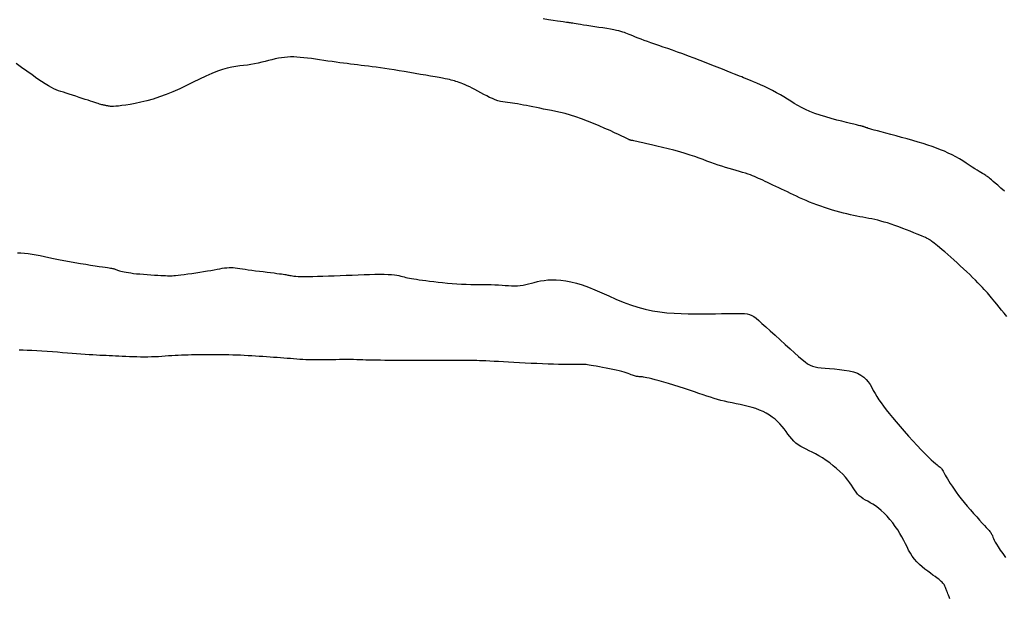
# Model space of a CAD drawing. Header units: millimetres. Extents: x 32690613 to 32693367, y 5343692 to 5344708.
# Tile 472 of 656: x 32692852 to 32692869, y 5344185 to 5344195. Entities that reach past the tile are written whole.
import ezdxf

# ---------------------------------------------------------------- set-up
doc = ezdxf.new("R2010")
doc.units = ezdxf.units.MM
doc.header["$LTSCALE"] = 20
for name, color, linetype in [('02-DGM_HL_490.50', 52, 'Continuous'), ('02-DGM_HL_491.00', 62, 'Continuous'), ('02-DGM_HL_491.50', 72, 'Continuous'), ('02-DGM_HL_492.00', 82, 'Continuous')]:
    doc.layers.add(name, color=color, linetype=linetype)

msp = doc.modelspace()

# ---------------------------------------------------------------- linework, layer by layer
at = {"layer": '02-DGM_HL_490.50', "elevation": 490.5, "flags": 128}
msp.add_lwpolyline([(32692868.362, 5344185.242), (32692868.349, 5344185.277), (32692868.338, 5344185.307), (32692868.328, 5344185.332), (32692868.32, 5344185.354), (32692868.312, 5344185.374), (32692868.306, 5344185.392), (32692868.3, 5344185.408), (32692868.294, 5344185.424), (32692868.288, 5344185.438), (32692868.283, 5344185.452), (32692868.276, 5344185.465), (32692868.269, 5344185.478), (32692868.261, 5344185.49), (32692868.252, 5344185.503), (32692868.241, 5344185.516), (32692868.228, 5344185.53), (32692868.212, 5344185.545), (32692868.192, 5344185.562), (32692868.169, 5344185.581), (32692868.14, 5344185.603), (32692868.107, 5344185.627), (32692868.068, 5344185.655), (32692868.025, 5344185.686), (32692867.979, 5344185.72), (32692867.931, 5344185.756), (32692867.883, 5344185.796), (32692867.836, 5344185.838), (32692867.791, 5344185.883), (32692867.75, 5344185.93), (32692867.713, 5344185.979), (32692867.681, 5344186.03), (32692867.651, 5344186.083), (32692867.623, 5344186.138), (32692867.595, 5344186.194), (32692867.566, 5344186.252), (32692867.535, 5344186.311), (32692867.501, 5344186.371), (32692867.463, 5344186.432), (32692867.421, 5344186.494), (32692867.376, 5344186.554), (32692867.328, 5344186.612), (32692867.279, 5344186.668), (32692867.23, 5344186.72), (32692867.18, 5344186.767), (32692867.13, 5344186.809), (32692867.082, 5344186.845), (32692867.035, 5344186.875), (32692866.989, 5344186.902), (32692866.946, 5344186.926), (32692866.906, 5344186.948), (32692866.867, 5344186.971), (32692866.832, 5344186.995), (32692866.8, 5344187.021), (32692866.772, 5344187.051), (32692866.745, 5344187.084), (32692866.72, 5344187.121), (32692866.694, 5344187.16), (32692866.666, 5344187.202), (32692866.636, 5344187.247), (32692866.602, 5344187.293), (32692866.563, 5344187.341), (32692866.517, 5344187.391), (32692866.466, 5344187.441), (32692866.41, 5344187.49), (32692866.351, 5344187.539), (32692866.291, 5344187.587), (32692866.228, 5344187.631), (32692866.166, 5344187.673), (32692866.105, 5344187.71), (32692866.047, 5344187.742), (32692865.99, 5344187.771), (32692865.936, 5344187.798), (32692865.884, 5344187.823), (32692865.836, 5344187.847), (32692865.79, 5344187.872), (32692865.747, 5344187.9), (32692865.707, 5344187.93), (32692865.67, 5344187.965), (32692865.635, 5344188.003), (32692865.602, 5344188.043), (32692865.57, 5344188.086), (32692865.538, 5344188.13), (32692865.504, 5344188.174), (32692865.469, 5344188.218), (32692865.432, 5344188.261), (32692865.392, 5344188.301), (32692865.348, 5344188.34), (32692865.301, 5344188.377), (32692865.25, 5344188.411), (32692865.197, 5344188.443), (32692865.141, 5344188.472), (32692865.081, 5344188.499), (32692865.018, 5344188.523), (32692864.953, 5344188.543), (32692864.885, 5344188.562), (32692864.816, 5344188.578), (32692864.747, 5344188.593), (32692864.677, 5344188.608), (32692864.608, 5344188.621), (32692864.541, 5344188.635), (32692864.477, 5344188.65), (32692864.415, 5344188.665), (32692864.355, 5344188.682), (32692864.296, 5344188.7), (32692864.236, 5344188.72), (32692864.173, 5344188.74), (32692864.107, 5344188.763), (32692864.036, 5344188.787), (32692863.959, 5344188.813), (32692863.876, 5344188.841), (32692863.786, 5344188.869), (32692863.695, 5344188.898), (32692863.603, 5344188.927), (32692863.513, 5344188.954), (32692863.428, 5344188.98), (32692863.349, 5344189.002), (32692863.281, 5344189.022), (32692863.223, 5344189.037), (32692863.176, 5344189.049), (32692863.138, 5344189.057), (32692863.107, 5344189.063), (32692863.083, 5344189.067), (32692863.063, 5344189.07), (32692863.047, 5344189.071), (32692863.032, 5344189.072), (32692863.018, 5344189.073), (32692863.004, 5344189.074), (32692862.99, 5344189.075), (32692862.975, 5344189.077), (32692862.96, 5344189.08), (32692862.944, 5344189.083), (32692862.927, 5344189.088), (32692862.909, 5344189.094), (32692862.889, 5344189.101), (32692862.867, 5344189.109), (32692862.842, 5344189.119), (32692862.814, 5344189.129), (32692862.783, 5344189.14), (32692862.747, 5344189.151), (32692862.707, 5344189.163), (32692862.661, 5344189.176), (32692862.609, 5344189.188), (32692862.553, 5344189.2), (32692862.495, 5344189.212), (32692862.435, 5344189.223), (32692862.376, 5344189.234), (32692862.319, 5344189.244), (32692862.266, 5344189.253), (32692862.219, 5344189.261), (32692862.178, 5344189.268), (32692862.144, 5344189.274), (32692862.115, 5344189.278), (32692862.09, 5344189.282), (32692862.069, 5344189.284), (32692862.05, 5344189.286), (32692862.033, 5344189.287), (32692862.017, 5344189.287), (32692862.001, 5344189.287), (32692861.983, 5344189.287), (32692861.962, 5344189.286), (32692861.937, 5344189.285), (32692861.905, 5344189.284), (32692861.867, 5344189.284), (32692861.82, 5344189.284), (32692861.763, 5344189.284), (32692861.695, 5344189.285), (32692861.617, 5344189.287), (32692861.531, 5344189.289), (32692861.439, 5344189.292), (32692861.342, 5344189.295), (32692861.242, 5344189.299), (32692861.141, 5344189.304), (32692861.041, 5344189.308), (32692860.942, 5344189.313), (32692860.847, 5344189.318), (32692860.754, 5344189.324), (32692860.666, 5344189.329), (32692860.582, 5344189.334), (32692860.504, 5344189.338), (32692860.431, 5344189.342), (32692860.365, 5344189.346), (32692860.306, 5344189.348), (32692860.253, 5344189.35), (32692860.205, 5344189.351), (32692860.161, 5344189.352), (32692860.121, 5344189.353), (32692860.084, 5344189.353), (32692860.048, 5344189.353), (32692860.012, 5344189.353), (32692859.976, 5344189.352), (32692859.939, 5344189.352), (32692859.901, 5344189.352), (32692859.86, 5344189.352), (32692859.815, 5344189.352), (32692859.766, 5344189.352), (32692859.712, 5344189.352), (32692859.653, 5344189.352), (32692859.587, 5344189.353), (32692859.516, 5344189.353), (32692859.44, 5344189.354), (32692859.361, 5344189.354), (32692859.278, 5344189.355), (32692859.194, 5344189.355), (32692859.109, 5344189.356), (32692859.024, 5344189.356), (32692858.939, 5344189.356), (32692858.856, 5344189.356), (32692858.775, 5344189.356), (32692858.696, 5344189.356), (32692858.62, 5344189.356), (32692858.547, 5344189.357), (32692858.478, 5344189.357), (32692858.413, 5344189.358), (32692858.353, 5344189.36), (32692858.296, 5344189.361), (32692858.242, 5344189.363), (32692858.189, 5344189.365), (32692858.136, 5344189.367), (32692858.083, 5344189.368), (32692858.027, 5344189.369), (32692857.969, 5344189.369), (32692857.907, 5344189.369), (32692857.841, 5344189.368), (32692857.774, 5344189.367), (32692857.705, 5344189.365), (32692857.636, 5344189.364), (32692857.568, 5344189.363), (32692857.501, 5344189.362), (32692857.437, 5344189.362), (32692857.376, 5344189.363), (32692857.318, 5344189.364), (32692857.262, 5344189.367), (32692857.208, 5344189.369), (32692857.155, 5344189.373), (32692857.102, 5344189.376), (32692857.049, 5344189.38), (32692856.994, 5344189.385), (32692856.939, 5344189.389), (32692856.882, 5344189.393), (32692856.823, 5344189.398), (32692856.764, 5344189.403), (32692856.703, 5344189.407), (32692856.642, 5344189.412), (32692856.58, 5344189.416), (32692856.517, 5344189.421), (32692856.454, 5344189.425), (32692856.391, 5344189.429), (32692856.327, 5344189.433), (32692856.263, 5344189.436), (32692856.198, 5344189.44), (32692856.133, 5344189.443), (32692856.067, 5344189.446), (32692856, 5344189.448), (32692855.932, 5344189.449), (32692855.864, 5344189.451), (32692855.796, 5344189.452), (32692855.728, 5344189.452), (32692855.661, 5344189.453), (32692855.595, 5344189.453), (32692855.53, 5344189.452), (32692855.466, 5344189.452), (32692855.405, 5344189.451), (32692855.345, 5344189.451), (32692855.286, 5344189.45), (32692855.229, 5344189.448), (32692855.172, 5344189.447), (32692855.116, 5344189.445), (32692855.061, 5344189.442), (32692855.005, 5344189.439), (32692854.949, 5344189.435), (32692854.893, 5344189.431), (32692854.836, 5344189.427), (32692854.778, 5344189.423), (32692854.72, 5344189.419), (32692854.66, 5344189.416), (32692854.6, 5344189.414), (32692854.538, 5344189.412), (32692854.475, 5344189.412), (32692854.411, 5344189.412), (32692854.346, 5344189.414), (32692854.282, 5344189.416), (32692854.218, 5344189.418), (32692854.155, 5344189.421), (32692854.094, 5344189.424), (32692854.035, 5344189.427), (32692853.979, 5344189.429), (32692853.924, 5344189.432), (32692853.87, 5344189.434), (32692853.817, 5344189.437), (32692853.762, 5344189.439), (32692853.707, 5344189.442), (32692853.649, 5344189.445), (32692853.588, 5344189.449), (32692853.523, 5344189.453), (32692853.455, 5344189.458), (32692853.383, 5344189.464), (32692853.308, 5344189.47), (32692853.23, 5344189.476), (32692853.149, 5344189.482), (32692853.065, 5344189.488), (32692852.978, 5344189.495), (32692852.89, 5344189.501), (32692852.8, 5344189.507), (32692852.71, 5344189.513), (32692852.623, 5344189.518), (32692852.538, 5344189.523), (32692852.458, 5344189.527), (32692852.384, 5344189.531), (32692852.317, 5344189.534)], dxfattribs=at)
at = {"layer": '02-DGM_HL_491.00', "elevation": 491, "flags": 128}
msp.add_lwpolyline([(32692852.289, 5344191.208), (32692852.349, 5344191.207), (32692852.412, 5344191.203), (32692852.475, 5344191.196), (32692852.54, 5344191.186), (32692852.608, 5344191.174), (32692852.678, 5344191.161), (32692852.752, 5344191.145), (32692852.83, 5344191.129), (32692852.911, 5344191.112), (32692852.998, 5344191.094), (32692853.089, 5344191.077), (32692853.184, 5344191.06), (32692853.279, 5344191.043), (32692853.374, 5344191.027), (32692853.465, 5344191.012), (32692853.55, 5344190.998), (32692853.629, 5344190.986), (32692853.697, 5344190.976), (32692853.754, 5344190.967), (32692853.801, 5344190.961), (32692853.839, 5344190.955), (32692853.869, 5344190.951), (32692853.892, 5344190.948), (32692853.911, 5344190.945), (32692853.926, 5344190.942), (32692853.939, 5344190.939), (32692853.951, 5344190.936), (32692853.962, 5344190.932), (32692853.973, 5344190.928), (32692853.986, 5344190.923), (32692853.999, 5344190.918), (32692854.014, 5344190.912), (32692854.031, 5344190.906), (32692854.05, 5344190.9), (32692854.073, 5344190.894), (32692854.099, 5344190.888), (32692854.129, 5344190.881), (32692854.163, 5344190.875), (32692854.201, 5344190.869), (32692854.243, 5344190.862), (32692854.29, 5344190.856), (32692854.343, 5344190.85), (32692854.4, 5344190.845), (32692854.461, 5344190.84), (32692854.524, 5344190.835), (32692854.587, 5344190.831), (32692854.648, 5344190.827), (32692854.706, 5344190.824), (32692854.759, 5344190.821), (32692854.805, 5344190.818), (32692854.843, 5344190.816), (32692854.874, 5344190.814), (32692854.901, 5344190.813), (32692854.927, 5344190.813), (32692854.953, 5344190.814), (32692854.981, 5344190.816), (32692855.015, 5344190.82), (32692855.056, 5344190.824), (32692855.105, 5344190.83), (32692855.162, 5344190.838), (32692855.225, 5344190.846), (32692855.292, 5344190.855), (32692855.361, 5344190.865), (32692855.43, 5344190.876), (32692855.498, 5344190.886), (32692855.563, 5344190.897), (32692855.622, 5344190.907), (32692855.677, 5344190.917), (32692855.728, 5344190.927), (32692855.775, 5344190.935), (32692855.819, 5344190.943), (32692855.86, 5344190.949), (32692855.898, 5344190.953), (32692855.936, 5344190.956), (32692855.972, 5344190.956), (32692856.007, 5344190.954), (32692856.044, 5344190.951), (32692856.082, 5344190.947), (32692856.122, 5344190.941), (32692856.166, 5344190.934), (32692856.214, 5344190.927), (32692856.268, 5344190.919), (32692856.327, 5344190.91), (32692856.391, 5344190.902), (32692856.458, 5344190.893), (32692856.525, 5344190.885), (32692856.59, 5344190.877), (32692856.653, 5344190.869), (32692856.711, 5344190.862), (32692856.762, 5344190.856), (32692856.805, 5344190.85), (32692856.841, 5344190.845), (32692856.87, 5344190.841), (32692856.895, 5344190.837), (32692856.915, 5344190.834), (32692856.933, 5344190.83), (32692856.95, 5344190.827), (32692856.967, 5344190.824), (32692856.984, 5344190.82), (32692857.004, 5344190.816), (32692857.027, 5344190.813), (32692857.055, 5344190.809), (32692857.088, 5344190.807), (32692857.128, 5344190.804), (32692857.177, 5344190.803), (32692857.234, 5344190.802), (32692857.302, 5344190.802), (32692857.378, 5344190.804), (32692857.463, 5344190.806), (32692857.554, 5344190.808), (32692857.65, 5344190.812), (32692857.75, 5344190.815), (32692857.852, 5344190.819), (32692857.956, 5344190.823), (32692858.06, 5344190.827), (32692858.163, 5344190.831), (32692858.263, 5344190.835), (32692858.359, 5344190.837), (32692858.45, 5344190.839), (32692858.534, 5344190.84), (32692858.611, 5344190.84), (32692858.678, 5344190.838), (32692858.736, 5344190.834), (32692858.785, 5344190.829), (32692858.827, 5344190.823), (32692858.863, 5344190.816), (32692858.895, 5344190.808), (32692858.924, 5344190.801), (32692858.952, 5344190.793), (32692858.981, 5344190.785), (32692859.011, 5344190.779), (32692859.044, 5344190.772), (32692859.081, 5344190.766), (32692859.121, 5344190.76), (32692859.165, 5344190.753), (32692859.214, 5344190.747), (32692859.268, 5344190.74), (32692859.327, 5344190.732), (32692859.393, 5344190.724), (32692859.464, 5344190.715), (32692859.54, 5344190.706), (32692859.618, 5344190.697), (32692859.699, 5344190.689), (32692859.781, 5344190.682), (32692859.863, 5344190.675), (32692859.944, 5344190.67), (32692860.024, 5344190.667), (32692860.101, 5344190.665), (32692860.177, 5344190.664), (32692860.25, 5344190.663), (32692860.321, 5344190.663), (32692860.39, 5344190.663), (32692860.456, 5344190.661), (32692860.52, 5344190.659), (32692860.582, 5344190.656), (32692860.641, 5344190.652), (32692860.697, 5344190.647), (32692860.752, 5344190.644), (32692860.805, 5344190.641), (32692860.857, 5344190.64), (32692860.907, 5344190.641), (32692860.956, 5344190.645), (32692861.003, 5344190.652), (32692861.051, 5344190.662), (32692861.098, 5344190.674), (32692861.147, 5344190.687), (32692861.198, 5344190.7), (32692861.251, 5344190.713), (32692861.307, 5344190.725), (32692861.367, 5344190.735), (32692861.432, 5344190.742), (32692861.501, 5344190.746), (32692861.575, 5344190.745), (32692861.654, 5344190.74), (32692861.739, 5344190.729), (32692861.829, 5344190.712), (32692861.924, 5344190.688), (32692862.025, 5344190.656), (32692862.132, 5344190.616), (32692862.244, 5344190.569), (32692862.361, 5344190.519), (32692862.481, 5344190.466), (32692862.604, 5344190.412), (32692862.729, 5344190.361), (32692862.855, 5344190.314), (32692862.982, 5344190.272), (32692863.108, 5344190.238), (32692863.234, 5344190.212), (32692863.359, 5344190.192), (32692863.484, 5344190.177), (32692863.608, 5344190.167), (32692863.731, 5344190.161), (32692863.853, 5344190.158), (32692863.973, 5344190.157), (32692864.092, 5344190.157), (32692864.209, 5344190.158), (32692864.321, 5344190.16), (32692864.427, 5344190.161), (32692864.527, 5344190.163), (32692864.617, 5344190.164), (32692864.698, 5344190.165), (32692864.766, 5344190.164), (32692864.823, 5344190.162), (32692864.87, 5344190.156), (32692864.91, 5344190.147), (32692864.947, 5344190.132), (32692864.983, 5344190.111), (32692865.023, 5344190.082), (32692865.068, 5344190.043), (32692865.123, 5344189.994), (32692865.19, 5344189.933), (32692865.266, 5344189.864), (32692865.349, 5344189.788), (32692865.435, 5344189.709), (32692865.522, 5344189.63), (32692865.606, 5344189.554), (32692865.685, 5344189.483), (32692865.755, 5344189.421), (32692865.814, 5344189.37), (32692865.865, 5344189.33), (32692865.91, 5344189.298), (32692865.951, 5344189.274), (32692865.993, 5344189.256), (32692866.037, 5344189.243), (32692866.087, 5344189.233), (32692866.145, 5344189.226), (32692866.213, 5344189.221), (32692866.289, 5344189.215), (32692866.371, 5344189.208), (32692866.457, 5344189.2), (32692866.542, 5344189.189), (32692866.624, 5344189.175), (32692866.701, 5344189.157), (32692866.77, 5344189.133), (32692866.828, 5344189.103), (32692866.877, 5344189.068), (32692866.918, 5344189.028), (32692866.954, 5344188.984), (32692866.985, 5344188.937), (32692867.014, 5344188.888), (32692867.042, 5344188.836), (32692867.071, 5344188.784), (32692867.102, 5344188.731), (32692867.137, 5344188.677), (32692867.175, 5344188.622), (32692867.217, 5344188.564), (32692867.263, 5344188.503), (32692867.315, 5344188.438), (32692867.371, 5344188.369), (32692867.434, 5344188.296), (32692867.502, 5344188.217), (32692867.575, 5344188.135), (32692867.65, 5344188.051), (32692867.725, 5344187.968), (32692867.799, 5344187.888), (32692867.869, 5344187.814), (32692867.934, 5344187.746), (32692867.992, 5344187.688), (32692868.04, 5344187.641), (32692868.081, 5344187.604), (32692868.114, 5344187.575), (32692868.141, 5344187.553), (32692868.162, 5344187.536), (32692868.179, 5344187.523), (32692868.193, 5344187.512), (32692868.205, 5344187.501), (32692868.215, 5344187.49), (32692868.225, 5344187.477), (32692868.234, 5344187.462), (32692868.244, 5344187.444), (32692868.255, 5344187.424), (32692868.267, 5344187.402), (32692868.282, 5344187.375), (32692868.298, 5344187.345), (32692868.319, 5344187.311), (32692868.342, 5344187.273), (32692868.369, 5344187.231), (32692868.399, 5344187.185), (32692868.433, 5344187.136), (32692868.471, 5344187.083), (32692868.513, 5344187.027), (32692868.559, 5344186.968), (32692868.609, 5344186.906), (32692868.662, 5344186.842), (32692868.717, 5344186.779), (32692868.771, 5344186.716), (32692868.824, 5344186.657), (32692868.873, 5344186.601), (32692868.919, 5344186.551), (32692868.958, 5344186.508), (32692868.99, 5344186.472), (32692869.016, 5344186.444), (32692869.037, 5344186.421), (32692869.052, 5344186.403), (32692869.065, 5344186.387), (32692869.074, 5344186.373), (32692869.082, 5344186.36), (32692869.089, 5344186.346), (32692869.096, 5344186.329), (32692869.104, 5344186.309), (32692869.114, 5344186.286), (32692869.128, 5344186.258), (32692869.145, 5344186.224), (32692869.167, 5344186.185), (32692869.195, 5344186.138), (32692869.23, 5344186.085), (32692869.272, 5344186.023), (32692869.32, 5344185.955)], dxfattribs=at)
at = {"layer": '02-DGM_HL_491.50', "elevation": 491.5, "flags": 128}
msp.add_lwpolyline([(32692869.345, 5344190.112), (32692869.297, 5344190.17), (32692869.252, 5344190.224), (32692869.211, 5344190.275), (32692869.173, 5344190.323), (32692869.138, 5344190.365), (32692869.108, 5344190.402), (32692869.081, 5344190.435), (32692869.056, 5344190.464), (32692869.032, 5344190.492), (32692869.008, 5344190.52), (32692868.983, 5344190.548), (32692868.955, 5344190.578), (32692868.923, 5344190.612), (32692868.887, 5344190.649), (32692868.846, 5344190.691), (32692868.802, 5344190.736), (32692868.754, 5344190.784), (32692868.704, 5344190.834), (32692868.652, 5344190.884), (32692868.598, 5344190.936), (32692868.542, 5344190.988), (32692868.486, 5344191.039), (32692868.431, 5344191.089), (32692868.376, 5344191.137), (32692868.324, 5344191.182), (32692868.274, 5344191.225), (32692868.227, 5344191.264), (32692868.185, 5344191.3), (32692868.148, 5344191.33), (32692868.117, 5344191.356), (32692868.091, 5344191.377), (32692868.069, 5344191.394), (32692868.051, 5344191.407), (32692868.037, 5344191.418), (32692868.024, 5344191.427), (32692868.014, 5344191.434), (32692868.004, 5344191.44), (32692867.995, 5344191.445), (32692867.985, 5344191.451), (32692867.973, 5344191.457), (32692867.958, 5344191.464), (32692867.939, 5344191.473), (32692867.914, 5344191.484), (32692867.882, 5344191.498), (32692867.843, 5344191.514), (32692867.796, 5344191.534), (32692867.741, 5344191.556), (32692867.68, 5344191.581), (32692867.615, 5344191.606), (32692867.548, 5344191.632), (32692867.48, 5344191.657), (32692867.413, 5344191.682), (32692867.348, 5344191.704), (32692867.286, 5344191.724), (32692867.228, 5344191.741), (32692867.172, 5344191.756), (32692867.119, 5344191.77), (32692867.067, 5344191.782), (32692867.017, 5344191.793), (32692866.966, 5344191.803), (32692866.915, 5344191.813), (32692866.864, 5344191.823), (32692866.811, 5344191.833), (32692866.758, 5344191.844), (32692866.703, 5344191.855), (32692866.646, 5344191.867), (32692866.588, 5344191.88), (32692866.528, 5344191.895), (32692866.466, 5344191.911), (32692866.401, 5344191.928), (32692866.336, 5344191.948), (32692866.269, 5344191.968), (32692866.202, 5344191.99), (32692866.135, 5344192.013), (32692866.069, 5344192.036), (32692866.005, 5344192.06), (32692865.943, 5344192.085), (32692865.883, 5344192.11), (32692865.826, 5344192.134), (32692865.771, 5344192.159), (32692865.718, 5344192.184), (32692865.666, 5344192.209), (32692865.614, 5344192.234), (32692865.564, 5344192.259), (32692865.513, 5344192.284), (32692865.462, 5344192.308), (32692865.411, 5344192.332), (32692865.361, 5344192.355), (32692865.312, 5344192.378), (32692865.265, 5344192.4), (32692865.219, 5344192.421), (32692865.176, 5344192.441), (32692865.135, 5344192.46), (32692865.098, 5344192.477), (32692865.063, 5344192.494), (32692865.028, 5344192.509), (32692864.994, 5344192.524), (32692864.959, 5344192.538), (32692864.922, 5344192.553), (32692864.882, 5344192.567), (32692864.838, 5344192.581), (32692864.789, 5344192.596), (32692864.735, 5344192.611), (32692864.678, 5344192.628), (32692864.618, 5344192.644), (32692864.556, 5344192.662), (32692864.492, 5344192.681), (32692864.429, 5344192.701), (32692864.365, 5344192.722), (32692864.302, 5344192.744), (32692864.239, 5344192.767), (32692864.174, 5344192.792), (32692864.108, 5344192.817), (32692864.038, 5344192.843), (32692863.963, 5344192.869), (32692863.884, 5344192.896), (32692863.797, 5344192.923), (32692863.704, 5344192.95), (32692863.606, 5344192.977), (32692863.506, 5344193.002), (32692863.406, 5344193.027), (32692863.309, 5344193.05), (32692863.219, 5344193.071), (32692863.138, 5344193.089), (32692863.068, 5344193.105), (32692863.012, 5344193.118), (32692862.968, 5344193.128), (32692862.935, 5344193.135), (32692862.912, 5344193.14), (32692862.895, 5344193.144), (32692862.884, 5344193.146), (32692862.877, 5344193.147), (32692862.872, 5344193.148), (32692862.867, 5344193.149), (32692862.863, 5344193.15), (32692862.859, 5344193.15), (32692862.855, 5344193.151), (32692862.851, 5344193.152), (32692862.847, 5344193.154), (32692862.843, 5344193.155), (32692862.839, 5344193.157), (32692862.834, 5344193.159), (32692862.828, 5344193.163), (32692862.818, 5344193.168), (32692862.803, 5344193.176), (32692862.781, 5344193.187), (32692862.749, 5344193.202), (32692862.707, 5344193.223), (32692862.652, 5344193.248), (32692862.583, 5344193.28), (32692862.503, 5344193.316), (32692862.413, 5344193.356), (32692862.316, 5344193.398), (32692862.216, 5344193.44), (32692862.113, 5344193.482), (32692862.011, 5344193.52), (32692861.913, 5344193.555), (32692861.82, 5344193.585), (32692861.732, 5344193.61), (32692861.649, 5344193.631), (32692861.571, 5344193.649), (32692861.497, 5344193.664), (32692861.426, 5344193.677), (32692861.359, 5344193.689), (32692861.295, 5344193.701), (32692861.233, 5344193.713), (32692861.174, 5344193.724), (32692861.117, 5344193.736), (32692861.062, 5344193.747), (32692861.009, 5344193.758), (32692860.959, 5344193.767), (32692860.911, 5344193.776), (32692860.865, 5344193.783), (32692860.821, 5344193.789), (32692860.779, 5344193.794), (32692860.738, 5344193.8), (32692860.697, 5344193.805), (32692860.656, 5344193.812), (32692860.614, 5344193.821), (32692860.57, 5344193.833), (32692860.525, 5344193.849), (32692860.477, 5344193.868), (32692860.428, 5344193.89), (32692860.377, 5344193.915), (32692860.325, 5344193.942), (32692860.274, 5344193.969), (32692860.224, 5344193.997), (32692860.175, 5344194.023), (32692860.128, 5344194.047), (32692860.084, 5344194.069), (32692860.043, 5344194.089), (32692860.004, 5344194.106), (32692859.968, 5344194.121), (32692859.935, 5344194.135), (32692859.903, 5344194.147), (32692859.874, 5344194.157), (32692859.846, 5344194.166), (32692859.82, 5344194.174), (32692859.794, 5344194.182), (32692859.767, 5344194.189), (32692859.737, 5344194.196), (32692859.702, 5344194.203), (32692859.661, 5344194.212), (32692859.613, 5344194.221), (32692859.555, 5344194.232), (32692859.487, 5344194.244), (32692859.41, 5344194.257), (32692859.326, 5344194.272), (32692859.236, 5344194.287), (32692859.144, 5344194.303), (32692859.05, 5344194.319), (32692858.957, 5344194.334), (32692858.866, 5344194.349), (32692858.78, 5344194.362), (32692858.697, 5344194.375), (32692858.619, 5344194.387), (32692858.544, 5344194.398), (32692858.472, 5344194.408), (32692858.403, 5344194.417), (32692858.337, 5344194.426), (32692858.273, 5344194.435), (32692858.211, 5344194.442), (32692858.15, 5344194.45), (32692858.09, 5344194.457), (32692858.031, 5344194.464), (32692857.97, 5344194.472), (32692857.909, 5344194.479), (32692857.846, 5344194.488), (32692857.78, 5344194.497), (32692857.712, 5344194.507), (32692857.641, 5344194.517), (32692857.57, 5344194.528), (32692857.497, 5344194.539), (32692857.426, 5344194.549), (32692857.355, 5344194.559), (32692857.287, 5344194.567), (32692857.223, 5344194.574), (32692857.162, 5344194.58), (32692857.104, 5344194.584), (32692857.05, 5344194.586), (32692856.996, 5344194.586), (32692856.945, 5344194.584), (32692856.893, 5344194.58), (32692856.841, 5344194.573), (32692856.788, 5344194.564), (32692856.733, 5344194.553), (32692856.676, 5344194.539), (32692856.618, 5344194.525), (32692856.559, 5344194.51), (32692856.498, 5344194.495), (32692856.437, 5344194.481), (32692856.375, 5344194.468), (32692856.313, 5344194.457), (32692856.251, 5344194.448), (32692856.187, 5344194.441), (32692856.122, 5344194.433), (32692856.054, 5344194.424), (32692855.982, 5344194.411), (32692855.905, 5344194.394), (32692855.823, 5344194.371), (32692855.734, 5344194.34), (32692855.638, 5344194.301), (32692855.536, 5344194.255), (32692855.428, 5344194.204), (32692855.316, 5344194.15), (32692855.202, 5344194.094), (32692855.086, 5344194.039), (32692854.969, 5344193.987), (32692854.852, 5344193.939), (32692854.737, 5344193.897), (32692854.625, 5344193.861), (32692854.518, 5344193.831), (32692854.415, 5344193.806), (32692854.32, 5344193.785), (32692854.232, 5344193.769), (32692854.154, 5344193.756), (32692854.086, 5344193.747), (32692854.029, 5344193.74), (32692853.983, 5344193.736), (32692853.946, 5344193.735), (32692853.916, 5344193.734), (32692853.893, 5344193.735), (32692853.874, 5344193.737), (32692853.859, 5344193.74), (32692853.847, 5344193.742), (32692853.835, 5344193.744), (32692853.823, 5344193.746), (32692853.811, 5344193.748), (32692853.8, 5344193.75), (32692853.787, 5344193.753), (32692853.774, 5344193.756), (32692853.759, 5344193.759), (32692853.743, 5344193.763), (32692853.724, 5344193.769), (32692853.704, 5344193.775), (32692853.68, 5344193.782), (32692853.654, 5344193.791), (32692853.623, 5344193.8), (32692853.589, 5344193.812), (32692853.55, 5344193.824), (32692853.507, 5344193.839), (32692853.458, 5344193.854), (32692853.405, 5344193.871), (32692853.35, 5344193.889), (32692853.293, 5344193.908), (32692853.237, 5344193.926), (32692853.182, 5344193.944), (32692853.129, 5344193.961), (32692853.081, 5344193.977), (32692853.037, 5344193.991), (32692852.996, 5344194.005), (32692852.957, 5344194.02), (32692852.916, 5344194.038), (32692852.873, 5344194.06), (32692852.824, 5344194.087), (32692852.767, 5344194.121), (32692852.702, 5344194.164), (32692852.625, 5344194.216), (32692852.54, 5344194.276), (32692852.449, 5344194.34), (32692852.357, 5344194.407), (32692852.267, 5344194.474)], dxfattribs=at)
at = {"layer": '02-DGM_HL_492.00', "elevation": 492, "flags": 128}
msp.add_lwpolyline([(32692869.302, 5344192.272), (32692869.239, 5344192.327), (32692869.187, 5344192.374), (32692869.144, 5344192.412), (32692869.109, 5344192.442), (32692869.081, 5344192.467), (32692869.058, 5344192.486), (32692869.04, 5344192.502), (32692869.024, 5344192.514), (32692869.009, 5344192.525), (32692868.995, 5344192.534), (32692868.98, 5344192.543), (32692868.963, 5344192.553), (32692868.945, 5344192.564), (32692868.923, 5344192.577), (32692868.898, 5344192.592), (32692868.868, 5344192.611), (32692868.833, 5344192.633), (32692868.792, 5344192.659), (32692868.747, 5344192.689), (32692868.696, 5344192.722), (32692868.642, 5344192.757), (32692868.585, 5344192.793), (32692868.525, 5344192.829), (32692868.462, 5344192.864), (32692868.399, 5344192.898), (32692868.335, 5344192.93), (32692868.269, 5344192.96), (32692868.202, 5344192.988), (32692868.132, 5344193.016), (32692868.058, 5344193.042), (32692867.981, 5344193.068), (32692867.9, 5344193.093), (32692867.813, 5344193.119), (32692867.721, 5344193.146), (32692867.626, 5344193.173), (32692867.53, 5344193.199), (32692867.435, 5344193.225), (32692867.343, 5344193.249), (32692867.257, 5344193.272), (32692867.18, 5344193.293), (32692867.113, 5344193.311), (32692867.058, 5344193.326), (32692867.014, 5344193.338), (32692866.981, 5344193.348), (32692866.955, 5344193.356), (32692866.937, 5344193.362), (32692866.923, 5344193.367), (32692866.913, 5344193.37), (32692866.906, 5344193.373), (32692866.899, 5344193.376), (32692866.893, 5344193.379), (32692866.887, 5344193.381), (32692866.881, 5344193.383), (32692866.875, 5344193.385), (32692866.87, 5344193.386), (32692866.864, 5344193.388), (32692866.858, 5344193.39), (32692866.851, 5344193.392), (32692866.842, 5344193.394), (32692866.829, 5344193.397), (32692866.81, 5344193.401), (32692866.785, 5344193.407), (32692866.751, 5344193.415), (32692866.706, 5344193.426), (32692866.65, 5344193.44), (32692866.58, 5344193.457), (32692866.5, 5344193.477), (32692866.411, 5344193.499), (32692866.318, 5344193.525), (32692866.222, 5344193.552), (32692866.127, 5344193.582), (32692866.035, 5344193.613), (32692865.949, 5344193.646), (32692865.872, 5344193.68), (32692865.802, 5344193.714), (32692865.738, 5344193.75), (32692865.677, 5344193.786), (32692865.619, 5344193.823), (32692865.561, 5344193.86), (32692865.502, 5344193.897), (32692865.44, 5344193.934), (32692865.374, 5344193.971), (32692865.305, 5344194.007), (32692865.235, 5344194.041), (32692865.165, 5344194.075), (32692865.097, 5344194.106), (32692865.033, 5344194.134), (32692864.974, 5344194.159), (32692864.922, 5344194.181), (32692864.878, 5344194.2), (32692864.841, 5344194.215), (32692864.806, 5344194.229), (32692864.773, 5344194.242), (32692864.737, 5344194.256), (32692864.697, 5344194.272), (32692864.649, 5344194.291), (32692864.592, 5344194.314), (32692864.522, 5344194.342), (32692864.442, 5344194.374), (32692864.353, 5344194.409), (32692864.258, 5344194.447), (32692864.159, 5344194.487), (32692864.057, 5344194.526), (32692863.956, 5344194.566), (32692863.856, 5344194.603), (32692863.76, 5344194.638), (32692863.668, 5344194.671), (32692863.581, 5344194.701), (32692863.498, 5344194.73), (32692863.419, 5344194.757), (32692863.344, 5344194.782), (32692863.274, 5344194.806), (32692863.209, 5344194.829), (32692863.147, 5344194.851), (32692863.091, 5344194.872), (32692863.038, 5344194.892), (32692862.99, 5344194.911), (32692862.945, 5344194.929), (32692862.905, 5344194.945), (32692862.868, 5344194.96), (32692862.835, 5344194.974), (32692862.806, 5344194.986), (32692862.778, 5344194.997), (32692862.751, 5344195.007), (32692862.723, 5344195.017), (32692862.692, 5344195.026), (32692862.657, 5344195.035), (32692862.616, 5344195.044), (32692862.568, 5344195.053), (32692862.511, 5344195.064), (32692862.448, 5344195.075), (32692862.38, 5344195.086), (32692862.309, 5344195.097), (32692862.239, 5344195.108), (32692862.17, 5344195.118), (32692862.105, 5344195.128), (32692862.047, 5344195.137), (32692861.996, 5344195.145), (32692861.953, 5344195.152), (32692861.917, 5344195.158), (32692861.887, 5344195.163), (32692861.862, 5344195.167), (32692861.841, 5344195.17), (32692861.824, 5344195.173), (32692861.81, 5344195.175), (32692861.798, 5344195.177), (32692861.786, 5344195.179), (32692861.771, 5344195.181), (32692861.752, 5344195.183), (32692861.727, 5344195.187), (32692861.694, 5344195.191), (32692861.651, 5344195.198), (32692861.595, 5344195.206), (32692861.525, 5344195.216), (32692861.443, 5344195.229), (32692861.352, 5344195.243)], dxfattribs=at)

doc.saveas('drawing.dxf')
